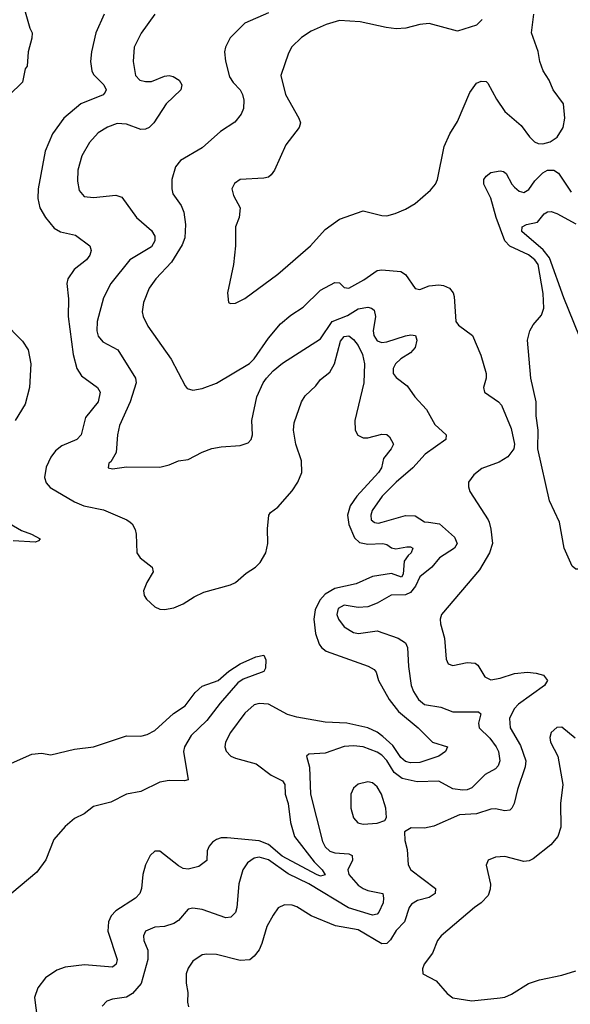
# Model space of a CAD drawing. Header units: inches. Extents: x 1245430 to 1420861, y 606325 to 671315.
# Tile 261 of 319: x 1384758 to 1387086, y 647961 to 652126. Entities that reach past the tile are written whole.
import ezdxf

# ---------------------------------------------------------------- set-up
doc = ezdxf.new("R2010")
doc.units = ezdxf.units.IN
doc.header["$MEASUREMENT"] = 0
doc.layers.add('B3684', color=7, linetype='Continuous')
doc.layers.add('B3685', color=7, linetype='Continuous')

msp = doc.modelspace()

# ---------------------------------------------------------------- linework, layer by layer
at = {"layer": 'B3684', "color": 5}
for points, elevation in [([(1384714.6, 649994.6), (1384765.5, 649965.5), (1384807.6, 649950), (1384844, 649930), (1384838.1, 649921.9), (1384824.2, 649915.8), (1384730, 649921.2)], 780), ([(1386148.5, 650000), (1386150.1, 649990), (1386174.5, 649934.5), (1386194.3, 649914.3), (1386230, 649907.7), (1386293.4, 649910), (1386310, 649905.4), (1386330, 649891.9), (1386348.1, 649888.1), (1386395.8, 649895.8), (1386410, 649895.7), (1386420.8, 649890), (1386413, 649870), (1386400.3, 649859.7), (1386384.3, 649835.7), (1386379.3, 649780.7), (1386371.9, 649768.1), (1386330, 649783), (1386249.3, 649770.7), (1386180.5, 649739.5), (1386090, 649720.4), (1386050, 649696.3), (1386026.6, 649670), (1386007.7, 649630), (1386001.2, 649590), (1386009.3, 649529.3), (1386024.7, 649484.7), (1386034.8, 649470), (1386054.4, 649454.4), (1386231.5, 649391.5), (1386256.9, 649376.9), (1386265.1, 649365.1), (1386276, 649330), (1386320.9, 649250), (1386359.7, 649199.7), (1386442.8, 649130), (1386504.2, 649070), (1386566.8, 649050), (1386559, 649030), (1386530.2, 649010), (1386450, 648983.4), (1386410, 648981.8), (1386390, 648987.2), (1386370, 649004.5), (1386335.6, 649055.6), (1386293.8, 649093.8), (1386270, 649111.3), (1386230.7, 649130), (1386142, 649150), (1386050, 649154.4), (1385930, 649175.6), (1385890, 649186.9), (1385810, 649230.2), (1385770, 649233.5), (1385750, 649227.2), (1385710, 649191.8), (1385649.3, 649110), (1385628.6, 649070), (1385626.1, 649050), (1385631.1, 649031.1), (1385650.9, 649010.9), (1385670, 649001.3), (1385758.5, 648978.5), (1385822, 648930), (1385870, 648906.2), (1385879.3, 648890), (1385881, 648850), (1385893.4, 648810), (1385903.1, 648730), (1385920.6, 648670), (1386002.7, 648562.7), (1386036.6, 648530), (1386050, 648508), (1386030, 648503.2), (1386013.5, 648510), (1385867.3, 648587.3), (1385810, 648636), (1385770, 648651.5), (1385635.3, 648664.7), (1385610, 648664.5), (1385590, 648658.2), (1385572.8, 648647.2), (1385558.6, 648630), (1385551.2, 648610), (1385550, 648568.5), (1385516.1, 648543.9), (1385470, 648531.6), (1385450, 648535.4), (1385430, 648545.8), (1385350, 648609.1), (1385330, 648608.1), (1385309.3, 648590.7), (1385289.5, 648550), (1385278.5, 648510), (1385273.5, 648450), (1385266, 648430), (1385247.6, 648410), (1385164, 648356), (1385145.3, 648334.7), (1385133, 648310), (1385130.1, 648270), (1385170, 648150.5), (1385166.5, 648130), (1385150, 648117.4), (1385032.4, 648127.6), (1384950, 648117.6), (1384915.4, 648104.6), (1384867, 648073), (1384834.7, 648030), (1384820.6, 647990), (1384836, 647870)], 820), ([(1386486.2, 650000), (1386532.9, 649992.9), (1386597.2, 649937.2), (1386607.8, 649910), (1386596.2, 649890), (1386532.6, 649850), (1386501.5, 649810), (1386450.5, 649769.4), (1386431.9, 649730), (1386410, 649702.5), (1386390, 649693.2), (1386328.7, 649691.3), (1386270, 649658), (1386230, 649642.4), (1386190, 649639.9), (1386130, 649648.8), (1386105, 649635), (1386099.3, 649610), (1386105.8, 649590), (1386130, 649557.7), (1386170, 649533.2), (1386190.6, 649529.4), (1386270, 649540.2), (1386358, 649510), (1386390, 649490.3), (1386398.6, 649470), (1386402.2, 649390), (1386414, 649310), (1386423.6, 649283.6), (1386444.6, 649250), (1386470, 649229.1), (1386538.2, 649218.2), (1386590, 649197.5), (1386698, 649198), (1386708.2, 649190), (1386698.2, 649150), (1386701.6, 649130), (1386746.6, 649086.6), (1386772.8, 649050), (1386782.8, 649030), (1386787.8, 648990), (1386781.1, 648970), (1386770, 648956.4), (1386726.9, 648933.1), (1386670, 648876.8), (1386650, 648867.5), (1386630, 648867), (1386590, 648872.4), (1386530, 648904.6), (1386438.8, 648901.2), (1386376, 648916), (1386341.9, 648941.9), (1386310, 648992.2), (1386290, 649014.3), (1386270, 649027.3), (1386210, 649049.9), (1386170, 649053.5), (1386130, 649051.1), (1386050, 649022.6), (1385981.3, 649018.7), (1385970.8, 649010), (1385983.2, 648963.2), (1385988.3, 648850), (1386038.9, 648650), (1386050, 648627.3), (1386070, 648607.8), (1386090, 648602), (1386150, 648597.4), (1386163.6, 648590), (1386165.6, 648570), (1386145.1, 648530), (1386150.1, 648510), (1386190, 648464.8), (1386210, 648450.1), (1386230, 648442.5), (1386293.4, 648430), (1386297, 648410), (1386294.5, 648390), (1386277.4, 648350), (1386270, 648342.1), (1386250, 648337.6), (1386149.1, 648369.1), (1385980.5, 648470), (1385893.1, 648513.1), (1385810, 648572), (1385770, 648583.6), (1385750, 648578.8), (1385720.8, 648559.2), (1385702.3, 648530), (1385684.6, 648470), (1385676.3, 648370), (1385670, 648349.6), (1385650.9, 648329.1), (1385630, 648325.8), (1385530, 648361.8), (1385490, 648367.1), (1385470, 648362.4), (1385430, 648314.7), (1385410, 648302.4), (1385370, 648289.8), (1385330, 648286.8), (1385290.4, 648270), (1385280.9, 648250), (1385283.6, 648230), (1385299.3, 648190), (1385300.6, 648150), (1385271.2, 648048.8), (1385234.4, 648005.6), (1385210, 647990.7), (1385150, 647982.3), (1385126.4, 647973.6), (1385107.3, 647952.7)], 840), ([(1385225.2, 650000), (1385234, 649994), (1385246.9, 649970), (1385250.3, 649950), (1385253.4, 649870), (1385266.8, 649850), (1385318.8, 649810), (1385322.8, 649790), (1385295.2, 649744.8), (1385282, 649710), (1385284, 649690), (1385294.2, 649674.2), (1385330, 649642), (1385350, 649633), (1385370, 649630.4), (1385410, 649638), (1385450, 649654.9), (1385495.3, 649684.7), (1385536.4, 649703.6), (1385650, 649734.9), (1385670, 649744.9), (1385715.9, 649784.1), (1385755.1, 649810), (1385775, 649830), (1385798.9, 649870), (1385807.1, 649910), (1385806.1, 649973.9), (1385808.7, 650000)], 820), ([(1386742.6, 650000), (1386751, 649971), (1386756.9, 649910), (1386744.5, 649870), (1386701.9, 649798.1), (1386541.1, 649610), (1386535.6, 649590), (1386536.9, 649570), (1386554, 649510), (1386561.1, 649421.1), (1386570, 649401.6), (1386590, 649394.3), (1386650, 649406.9), (1386684.2, 649404.2), (1386695.6, 649395.6), (1386725.6, 649345.6), (1386750, 649333.7), (1386790, 649340.7), (1386850, 649360.7), (1386905.8, 649365.8), (1386942.1, 649362.1), (1386972.9, 649352.9), (1386990.3, 649330), (1386977.8, 649310), (1386867.2, 649230), (1386848.9, 649210), (1386829.5, 649170), (1386831.5, 649130), (1386875.3, 649055.3), (1386898, 648990), (1386895.4, 648964.6), (1386863.3, 648870), (1386849.5, 648810.5), (1386839, 648790), (1386830, 648782.4), (1386810, 648779.4), (1386770, 648787.5), (1386750, 648786.4), (1386690, 648766.6), (1386617.6, 648762.4), (1386510, 648714), (1386470, 648706), (1386413.4, 648706.6), (1386384.7, 648690), (1386387.1, 648652.9), (1386396, 648616), (1386400.3, 648550), (1386412.4, 648530), (1386516.5, 648450), (1386514.4, 648430), (1386490, 648412.4), (1386440.6, 648399.4), (1386415.3, 648384.7), (1386404.8, 648370), (1386384.7, 648310), (1386350, 648273.2), (1386326.1, 648233.9), (1386310, 648218.4), (1386290, 648216.5), (1386190, 648275.3), (1386092.9, 648292.9), (1385990, 648334.2), (1385930, 648372.7), (1385910, 648379.3), (1385878, 648382), (1385851, 648369), (1385830, 648338), (1385803.8, 648290), (1385782.2, 648217.8), (1385770, 648191.3), (1385750, 648163.9), (1385730.7, 648149.3), (1385690, 648145.2), (1385590, 648170.7), (1385550, 648172.8), (1385530, 648169.8), (1385490, 648142.6), (1385470, 648114), (1385462.6, 648090), (1385462.4, 648050), (1385469, 648010), (1385467.4, 647970), (1385471.8, 647950)], 860), ([(1386257.3, 650000), (1386258.8, 649998.8), (1386275.5, 649995.5), (1386291.2, 650000)], 840), ([(1387353.4, 650000), (1387350, 649997.7), (1387306.4, 649950), (1387290.4, 649930), (1387260.3, 649850), (1387236, 649824), (1387210, 649817.3), (1387170, 649815), (1387122, 649802), (1387110, 649801.5), (1387094.5, 649814.5), (1387060.8, 649890), (1387041, 650000)], 860), ([(1384710, 648974.9), (1384810, 649019), (1384850, 649023.2), (1384890, 649016.3), (1384990, 649040.6), (1385070, 649050.1), (1385210, 649096), (1385270, 649094.5), (1385297.6, 649102.4), (1385330, 649118.8), (1385408.9, 649191.1), (1385457.1, 649222.9), (1385500.6, 649279.4), (1385530, 649306.9), (1385597.6, 649330), (1385642, 649370), (1385690, 649401), (1385756.2, 649430), (1385790, 649438), (1385798.5, 649418.5), (1385797, 649383), (1385790, 649368), (1385703.3, 649336.7), (1385679.9, 649320.1), (1385605.7, 649234.3), (1385550, 649160.7), (1385482.5, 649097.5), (1385454.4, 649050), (1385450.1, 649030), (1385470.4, 648909.6), (1385454.3, 648905.7), (1385390, 648907.6), (1385350, 648900.6), (1385270, 648861.2), (1385210, 648849.9), (1385143.7, 648816.3), (1385070, 648797), (1385030, 648765.8), (1384990, 648746), (1384950, 648713.1), (1384902.2, 648657.8), (1384868.5, 648571.5), (1384830, 648519.6), (1384690, 648401.3)], 780), ([(1387106.9, 649086.9), (1387050, 649132.7), (1387030, 649132.3), (1387006, 649110), (1386999.3, 649090), (1387002, 649070), (1387033.7, 649010), (1387054.6, 648890), (1387044.7, 648810), (1387046.3, 648710), (1387034, 648670), (1387004.3, 648635.7), (1386930, 648575.6), (1386912.8, 648567.3), (1386890, 648565.1), (1386810, 648586.3), (1386770, 648583.6), (1386738.8, 648570), (1386730.6, 648549.4), (1386748.9, 648468.9), (1386747.3, 648447.3), (1386738.6, 648421.4), (1386710.1, 648389.9), (1386681.1, 648370), (1386540.5, 648250), (1386524.4, 648230), (1386503.6, 648176.4), (1386468, 648130), (1386460.7, 648110), (1386462.8, 648090), (1386519.6, 648059.6), (1386565.8, 648005.8), (1386590, 647988.4), (1386670, 647975.3), (1386790, 647988), (1386810, 647990.6), (1386837.2, 648002.8), (1386910, 648048.2), (1386955.6, 648064.4), (1387050, 648083.7), (1387110, 648102.4)], 880)]:
    msp.add_lwpolyline(points, dxfattribs=dict(at, elevation=elevation))
at = {"layer": 'B3684', "color": 5, "elevation": 860}
msp.add_lwpolyline([(1386230, 648901.5), (1386190, 648892), (1386170, 648875.1), (1386158.3, 648850), (1386158.5, 648790), (1386169.3, 648749.3), (1386188.4, 648728.4), (1386210, 648722.3), (1386270, 648726.7), (1386302, 648738), (1386309.3, 648750.7), (1386306.3, 648790), (1386287.7, 648850), (1386270, 648881.3), (1386250, 648898)], close=True, dxfattribs=at)
at = {"layer": 'B3685', "color": 5}
for points, elevation in [([(1384742.4, 652270), (1384770, 652298.8), (1384775.5, 652295.5), (1384782, 652282), (1384780.5, 652250), (1384787.7, 652230), (1384778.7, 652170), (1384800.7, 652090), (1384810.4, 652070), (1384810, 652048), (1384794, 651990), (1384790.3, 651930.3), (1384781.1, 651918.9), (1384770, 651862.6), (1384713.7, 651806.3)], 780), ([(1385114.7, 652150), (1385080.2, 652070), (1385061.6, 651990), (1385057.7, 651950), (1385063.2, 651910), (1385070, 651894), (1385113.8, 651850), (1385123.2, 651830), (1385119.8, 651820.2), (1385111.2, 651808.8), (1385016, 651770), (1384945.3, 651710), (1384896.5, 651643.5), (1384865.2, 651570), (1384835.8, 651410), (1384834.7, 651370), (1384843.6, 651330), (1384867.2, 651290), (1384904.1, 651244.1), (1384930, 651229.4), (1384994.6, 651214.6), (1385054.4, 651170), (1385060.9, 651150), (1385054.7, 651130), (1385040.8, 651110), (1384987.9, 651070), (1384961.6, 651030), (1384957.6, 651010), (1384964.6, 650944.6), (1384962.6, 650870), (1384984.4, 650710), (1384999, 650650), (1385019.4, 650619.4), (1385087.6, 650570), (1385097.8, 650550), (1385090.1, 650510), (1385036.8, 650443.2), (1385018, 650370), (1384999.6, 650350), (1384936.4, 650323.6), (1384910, 650302.4), (1384890, 650274.8), (1384870, 650232.8), (1384863.5, 650190), (1384870, 650166.5), (1384887.1, 650147.1), (1384990, 650085.8), (1385029.1, 650069.1), (1385112.9, 650053), (1385210.5, 650010), (1385225.2, 650000)], 820), ([(1385330, 652149.7), (1385271.2, 652068.8), (1385242.8, 652010), (1385237.6, 651950), (1385247.6, 651890), (1385266.5, 651870), (1385290, 651864.1), (1385314.7, 651865.3), (1385370, 651886.8), (1385390, 651890.1), (1385406.4, 651886.4), (1385432.2, 651870), (1385443.1, 651850), (1385439.5, 651830), (1385377.3, 651770), (1385325.3, 651690), (1385304.9, 651670), (1385290, 651663.1), (1385270, 651662), (1385210, 651684.5), (1385170, 651686.4), (1385129.1, 651670.9), (1385090, 651647.1), (1385053.8, 651606.2), (1385021.3, 651550), (1385003.7, 651490), (1385003.1, 651443.1), (1385010, 651403), (1385030, 651378.5), (1385070, 651374.2), (1385164.2, 651384.2), (1385190, 651375.3), (1385251.5, 651290), (1385314.9, 651234.9), (1385329.3, 651210), (1385329.4, 651190), (1385315.1, 651164.9), (1385223.2, 651110), (1385144.1, 651010), (1385112.9, 650950), (1385086.3, 650850), (1385083.8, 650810), (1385090, 650787.4), (1385110, 650763.5), (1385172.6, 650730), (1385248.4, 650610), (1385250.2, 650590.2), (1385225.5, 650510), (1385180.6, 650410), (1385171.8, 650370), (1385165.3, 650294.7), (1385143.9, 650256.1), (1385134.8, 650250), (1385132, 650230), (1385150, 650226.7), (1385210, 650234.3), (1385350, 650232.4), (1385390, 650243.2), (1385430, 650260.3), (1385470, 650265.3), (1385530, 650297), (1385570, 650312.2), (1385610, 650319.5), (1385690, 650324.4), (1385723.9, 650336.1), (1385737, 650350), (1385742, 650370), (1385739.1, 650430), (1385760.4, 650530), (1385787, 650590), (1385801.6, 650610), (1385830, 650640.4), (1385870, 650673.4), (1386030, 650776.6), (1386078.7, 650850), (1386144.8, 650875.2), (1386190, 650902.9), (1386230.1, 650910.1), (1386246.4, 650906.4), (1386257.4, 650897.4), (1386262.4, 650870), (1386252.7, 650810), (1386255.3, 650790), (1386270, 650766.9), (1386290, 650760.8), (1386310, 650763.1), (1386390, 650788.7), (1386412.5, 650792.5), (1386431.5, 650790), (1386437.8, 650770), (1386430, 650738.9), (1386410, 650716.8), (1386370, 650691.4), (1386346.8, 650670), (1386337.2, 650650), (1386337.3, 650630), (1386350, 650612), (1386396.6, 650576.6), (1386429.1, 650530), (1386477.7, 650477.7), (1386513, 650413), (1386561.5, 650370), (1386560.3, 650350), (1386472.3, 650287.7), (1386420.9, 650230), (1386349.5, 650170), (1386290.8, 650110), (1386249, 650050), (1386243, 650030), (1386245, 650010), (1386257.3, 650000)], 840), ([(1385810, 652155.5), (1385710, 652111.4), (1385648.2, 652050), (1385628, 652010), (1385624.4, 651990), (1385628.9, 651951.1), (1385645.2, 651885.2), (1385660.9, 651860.9), (1385690.1, 651830.1), (1385700.7, 651810), (1385706.1, 651786.1), (1385704.1, 651750), (1385693.9, 651726.1), (1385667.7, 651692.3), (1385607.1, 651652.9), (1385530, 651583.9), (1385437.4, 651530), (1385416.3, 651503.7), (1385401.3, 651450), (1385401.3, 651410), (1385405.5, 651390), (1385440.6, 651340.6), (1385452.3, 651312.3), (1385459.4, 651259.4), (1385456.7, 651203.3), (1385445.7, 651174.3), (1385400, 651100), (1385334.4, 651030), (1385305, 650990), (1385282.2, 650930), (1385275.9, 650890), (1385280.2, 650870), (1385300.6, 650830), (1385399.1, 650690), (1385457.5, 650577.5), (1385466.6, 650566.6), (1385490, 650559.5), (1385530, 650566.5), (1385590, 650588), (1385730, 650671.6), (1385750, 650691.7), (1385810, 650779.5), (1385860.7, 650839.3), (1385904, 650876), (1385956.9, 650910), (1386030, 650981.3), (1386090, 651014.9), (1386110, 651012.4), (1386130, 650993), (1386150, 650990.4), (1386213.8, 651026.1), (1386270, 651065.8), (1386290, 651068.6), (1386370, 651061.3), (1386390, 651047.7), (1386430, 650988.8), (1386450, 650984.7), (1386490, 650999.8), (1386530, 651004.4), (1386550, 651002), (1386575.8, 650990), (1386591.2, 650971.2), (1386595.6, 650955.6), (1386602.3, 650850), (1386613.6, 650833.6), (1386672.8, 650790), (1386707.4, 650707.4), (1386730.3, 650630), (1386730.3, 650610), (1386719.5, 650570), (1386723.7, 650550), (1386783, 650510), (1386795.3, 650495.3), (1386837, 650397), (1386850.2, 650330), (1386847.6, 650310), (1386822.6, 650277.4), (1386785.1, 650254.9), (1386711.9, 650228.1), (1386678.8, 650201.2), (1386655.8, 650170), (1386655.6, 650150), (1386662, 650130), (1386739.6, 650010), (1386742.6, 650000)], 860), ([(1386713.4, 652126.6), (1386690, 652103.7), (1386610, 652078.4), (1386490, 652109.7), (1386450, 652106), (1386390.2, 652089.8), (1386350, 652087.7), (1386307.2, 652092.8), (1386197.6, 652117.6), (1386110, 652122.2), (1386053.4, 652106.6), (1385990, 652078.2), (1385950, 652050.9), (1385909, 652011), (1385894.7, 651985.3), (1385862.4, 651890), (1385882.6, 651810), (1385938.7, 651710), (1385944.9, 651690), (1385939.5, 651670), (1385883.5, 651596.5), (1385836, 651490), (1385822, 651470), (1385810, 651460.7), (1385790, 651456.2), (1385690, 651449.6), (1385666.3, 651433.7), (1385655.8, 651410), (1385662.5, 651382.5), (1385690.7, 651330), (1385686.4, 651290), (1385670.4, 651249.6), (1385670.4, 651169.6), (1385662, 651090), (1385636.3, 650970), (1385641, 650930), (1385650, 650924.9), (1385670, 650926.4), (1385710, 650947.2), (1385850, 651050.2), (1385988.4, 651170), (1386050, 651239), (1386110, 651282.6), (1386210, 651318), (1386290, 651297.6), (1386310, 651297), (1386346.2, 651306.2), (1386390, 651324.6), (1386430.7, 651349.3), (1386495.3, 651404.7), (1386516.3, 651430), (1386524.7, 651450), (1386553.6, 651590), (1386577.3, 651642.7), (1386610, 651695.8), (1386662.1, 651817.9), (1386690, 651857.6), (1386710, 651866.7), (1386730, 651864.4), (1386737.4, 651857.4), (1386774.4, 651790), (1386810, 651738.3), (1386878.7, 651678.7), (1386914.4, 651630), (1386934.9, 651610), (1386950, 651602.7), (1386970, 651600.9), (1387001.3, 651610), (1387030.4, 651629.6), (1387055.8, 651670), (1387062.7, 651710), (1387058.3, 651770), (1387013.3, 651830), (1386996.9, 651870), (1386971.6, 651910), (1386958, 651950), (1386951, 651991), (1386922.4, 652070), (1386931.5, 652150)], 880), ([(1387041, 650000), (1387040.9, 650000.9), (1386998.6, 650090), (1386948.9, 650310), (1386949.8, 650389.8), (1386941.5, 650450), (1386942.7, 650510), (1386919.4, 650610), (1386905.7, 650770), (1386915.3, 650810), (1386930, 650835.8), (1386964.1, 650875.9), (1386974.1, 650905.9), (1386972, 650968), (1386950.6, 651090), (1386935.8, 651110), (1386910, 651130.9), (1386830, 651168.7), (1386810.2, 651190.2), (1386773.2, 651290), (1386750.7, 651370.7), (1386721, 651430), (1386720.9, 651450), (1386730, 651464.9), (1386750, 651480.4), (1386790, 651487.2), (1386804.4, 651484.4), (1386815.5, 651475.5), (1386838.9, 651430), (1386850, 651417.7), (1386870, 651400.4), (1386890, 651395.7), (1386911.5, 651408.5), (1386935.9, 651444.1), (1386970, 651478.2), (1386990, 651490.1), (1387016.4, 651490), (1387036.3, 651476.3), (1387090, 651396.3)], 860), ([(1387146.9, 650733.1), (1387058.8, 650950), (1386998.3, 651118.4), (1386972, 651152), (1386881.1, 651230), (1386882.4, 651250), (1386900.9, 651259.1), (1386947, 651270), (1386975.5, 651304.5), (1386990, 651313.7), (1387004.9, 651315.1), (1387030, 651306.2), (1387110, 651262)], 840), ([(1384688, 650850), (1384770, 650766.4), (1384794, 650730), (1384804.6, 650670), (1384799.1, 650570), (1384780.5, 650499.5), (1384738.3, 650430)], 780), ([(1385808.7, 650000), (1385811.8, 650030), (1385818.7, 650041.3), (1385850, 650063.8), (1385910, 650132.6), (1385934.6, 650170), (1385950.9, 650210), (1385950, 650259.5), (1385926.2, 650330), (1385915.5, 650390), (1385918.7, 650421.3), (1385949.7, 650510), (1385965.3, 650534.7), (1386010, 650577), (1386030, 650603.7), (1386070, 650634.7), (1386089.1, 650670.9), (1386114, 650766), (1386130, 650786.3), (1386150, 650788.2), (1386170, 650773.5), (1386190, 650747.7), (1386207.4, 650710), (1386215.5, 650670), (1386212.8, 650590), (1386175.9, 650430), (1386176.6, 650390), (1386188.6, 650368.6), (1386210, 650357.5), (1386230, 650356.9), (1386290, 650372.1), (1386310, 650371.3), (1386321.5, 650361.5), (1386338.6, 650330), (1386328.2, 650310), (1386296.3, 650270), (1386287.8, 650230), (1386275.3, 650210), (1386183.9, 650110), (1386155.5, 650070), (1386143.9, 650030), (1386148.5, 650000)], 820), ([(1386291.2, 650000), (1386390, 650028.2), (1386430, 650026.5), (1386470, 650002.4), (1386486.2, 650000)], 840)]:
    msp.add_lwpolyline(points, dxfattribs=dict(at, elevation=elevation))

doc.saveas('drawing.dxf')
